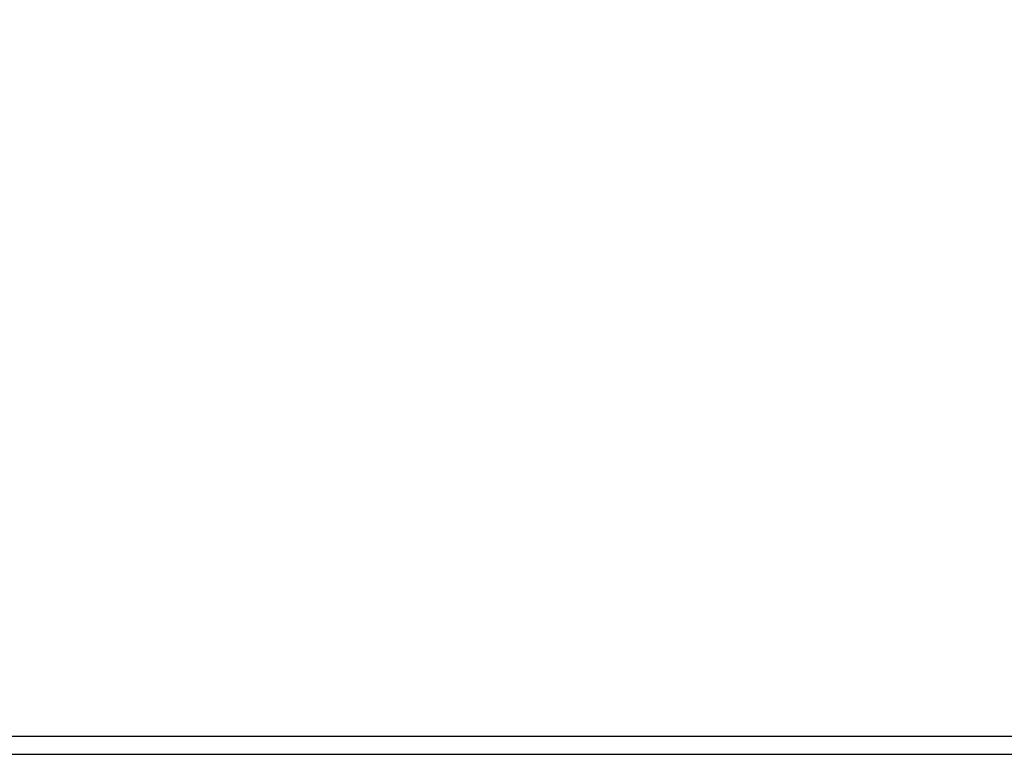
# Model space of a CAD drawing. Header units: millimetres. Extents: x -33345 to 4712671, y -3392 to 121473.
# Tile 354 of 656: x 2006394 to 2033276, y 44501 to 64573. Entities that reach past the tile are written whole.
import ezdxf

# ---------------------------------------------------------------- set-up
doc = ezdxf.new("R2010")
doc.units = ezdxf.units.MM
doc.layers.add('0.25', color=7, linetype='Continuous', lineweight=25)
doc.layers.add('ACO-текст', color=7, linetype='Continuous', lineweight=20)
doc.styles.add('ISO', font='isocpeui.ttf')
doc.styles.add('simp 0', font='isocpeui.ttf')

# ---------------------------------------------------------------- blocks, each defined once
blk = doc.blocks.new('*U282')
at = {"layer": '0.25', "color": 5, "linetype": 'Continuous', "lineweight": 25, "ltscale": 100}
blk.add_lwpolyline([(-72619, 0), (0, 0), (0, 42000), (-72619, 42000), (-72619, 0)], dxfattribs=at)
at = {"layer": '0.25', "color": 7, "linetype": 'Continuous', "lineweight": 30, "ltscale": 100}
blk.add_lwpolyline([(-70619, 500), (-500, 500), (-500, 41500), (-70619, 41500), (-70619, 500)], dxfattribs=at)

msp = doc.modelspace()

# ---------------------------------------------------------------- block references
at = {"layer": '0.25', "ltscale": 100, "transparency": 33554687}
msp.add_blockref('*U282', (2052432.788, 44501.326, 1359241.5), dxfattribs=at)

# ---------------------------------------------------------------- texts
at = {"insert": (351439.431, 62275.551), "char_height": 500, "width": 9875.6458, "attachment_point": 1, "style": 'ISO'}
msp.add_mtext('\\pi4343.31532;{\\LА-А\\P\\pi0;Армирование приямка. M 1:20}', dxfattribs=at)
at = {"layer": 'ACO-текст', "char_height": 300, "width": 3709.09797, "attachment_point": 1, "style": 'simp 0'}
for insert in [(1721281.998, 58582.633), (1835901.187, 58582.633), (1950520.376, 58582.633)]:
    msp.add_mtext('\\pi-651.92829,l900;Дюбель-шпильки\\P\\pi183.75353;М12х130', dxfattribs=dict(at, insert=insert))

doc.saveas('drawing.dxf')
